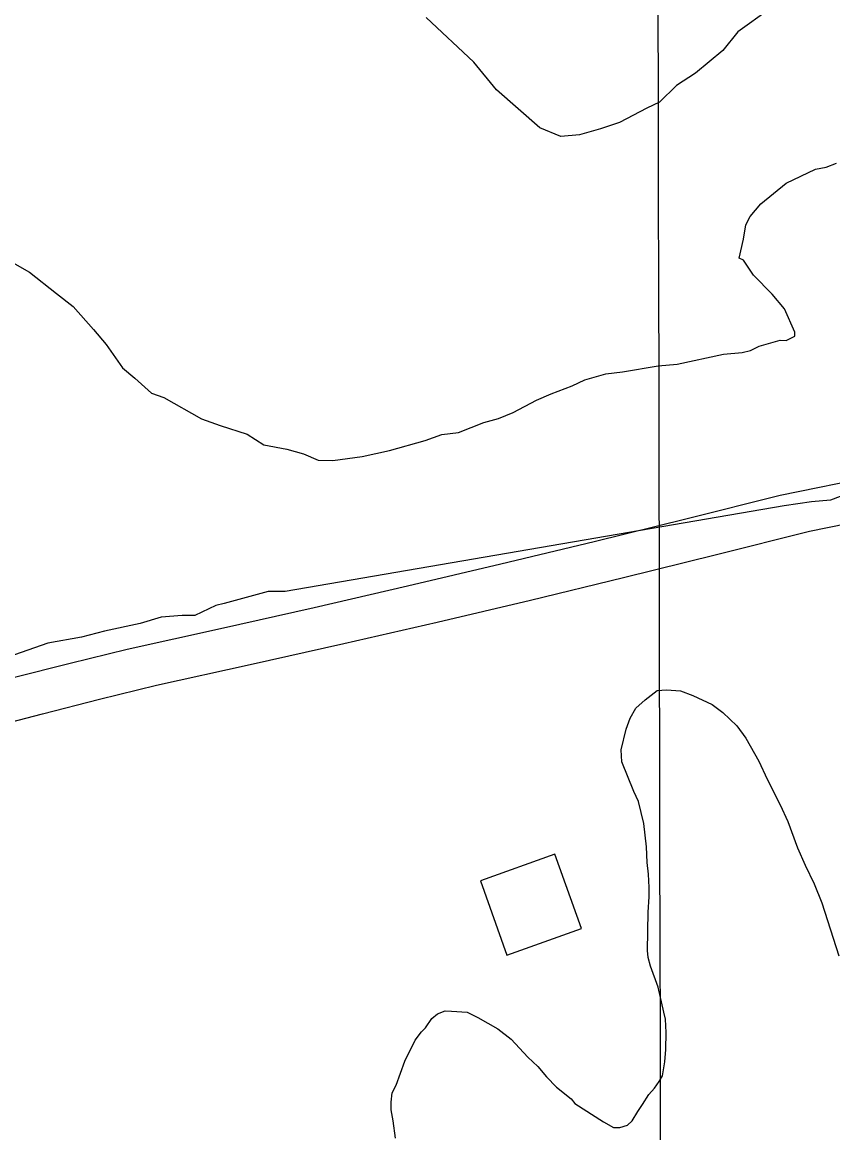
# Model space of a CAD drawing. Extents: x 3324104 to 3361979, y 612876 to 638273.
# Drawn here: x 3354198 to 3354609, y 628717 to 629279 of the extents above; entities that cross this region are included whole.
import ezdxf

# ---------------------------------------------------------------- set-up
doc = ezdxf.new("R2010")
doc.units = 0
for name, color, linetype in [('V-BLDG-OTLN', 7, 'Continuous'), ('V-GRID-MAJR', 7, 'Continuous'), ('V-SITE-VEGE', 7, 'Continuous'), ('V-TOPO-SHOR', 7, 'Continuous')]:
    doc.layers.add(name, color=color, linetype=linetype)

msp = doc.modelspace()

# ---------------------------------------------------------------- linework, layer by layer
at = {"layer": 'V-BLDG-OTLN'}
msp.add_lwpolyline([(3354430.185102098, 628844.2342849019), (3354443.64907517, 628806.568360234), (3354481.314999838, 628820.033333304), (3354467.8500267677, 628857.6982579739)], close=True, dxfattribs=at)
at = {"layer": 'V-GRID-MAJR'}
msp.add_spline([(3354542.616, 618302.879), (3354530.278, 624362.207), (3354517.935, 630423.471), (3354505.593, 636484.758), (3354505.589, 636486.671)], degree=3, dxfattribs=at)
at = {"layer": 'V-SITE-VEGE'}
for p, q in [((3354576.545, 629285.234), (3354560.509, 629273.779)), ((3354426.826, 629258.4889999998), (3354402.737, 629281.037)), ((3354560.509, 629273.779), (3354552.9790000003, 629264.338)), ((3354552.9790000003, 629264.338), (3354539.06, 629252.857)), ((3354438.307, 629244.573), (3354426.826, 629258.4889999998)), ((3354539.06, 629252.857), (3354529.447, 629246.6190000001)), ((3354460.315, 629225.229), (3354438.307, 629244.573)), ((3354529.447, 629246.6190000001), (3354520.8680000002, 629238.2490000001)), ((3354520.8680000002, 629238.2490000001), (3354514.472, 629235.15)), ((3354514.472, 629235.15), (3354500.607, 629227.906)), ((3354500.607, 629227.906), (3354491.035, 629224.846)), ((3354470.856, 629220.8609999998), (3354460.315, 629225.2289999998)), ((3354480.4020000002, 629221.7989999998), (3354470.856, 629220.8609999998)), ((3354491.035, 629224.846), (3354480.4020000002, 629221.7989999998)), ((3354584.985, 629197.1900000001), (3354599.9080000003, 629204.422)), ((3354599.9080000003, 629204.422), (3354605.219, 629205.415)), ((3354605.219, 629205.415), (3354610.542, 629207.469)), ((3354572.142, 629186.754), (3354584.985, 629197.1900000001)), ((3354566.7660000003, 629180.466), (3354572.142, 629186.754)), ((3354563.446, 629168.852), (3354564.595, 629176.256)), ((3354564.595, 629176.256), (3354566.7660000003, 629180.466)), ((3354561.205, 629159.345), (3354563.446, 629168.852)), ((3354563.313, 629158.26), (3354561.205, 629159.345)), ((3354194.589, 629156.488), (3354201.951, 629152.159)), ((3354568.517, 629150.778), (3354563.313, 629158.26)), ((3354201.951, 629152.159), (3354215.591, 629141.395)), ((3354577.931, 629141.1259999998), (3354568.517, 629150.778)), ((3354215.591, 629141.395), (3354223.988, 629134.931)), ((3354584.194, 629133.633), (3354577.931, 629141.1259999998)), ((3354223.988, 629134.9309999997), (3354234.433, 629123.149)), ((3354589.347, 629121.914), (3354584.194, 629133.633)), ((3354234.433, 629123.149), (3354240.699, 629115.653)), ((3354585.056, 629117.73), (3354589.3200000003, 629119.794)), ((3354589.3200000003, 629119.794), (3354589.347, 629121.914)), ((3354240.699, 629115.653), (3354249.029, 629103.8960000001)), ((3354566.983, 629112.657), (3354571.247, 629114.723)), ((3354571.247, 629114.723), (3354581.88, 629117.769)), ((3354581.88, 629117.769), (3354585.056, 629117.73)), ((3354529.8140000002, 629105.704), (3354553.187, 629110.709)), ((3354553.187, 629110.7089999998), (3354562.731, 629111.6489999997)), ((3354562.731, 629111.6489999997), (3354566.983, 629112.657)), ((3354249.029, 629103.8960000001), (3354255.318, 629098.52)), ((3354502.219, 629101.809), (3354520.268, 629104.762)), ((3354520.268, 629104.762), (3354529.8140000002, 629105.704)), ((3354255.318, 629098.52), (3354263.701, 629090.9990000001)), ((3354476.703, 629094.708), (3354483.099, 629097.807)), ((3354483.099, 629097.807), (3354493.732, 629100.854)), ((3354493.732, 629100.854), (3354502.219, 629101.809)), ((3354466.057, 629090.602), (3354476.703, 629094.708)), ((3354263.701, 629090.9990000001), (3354270.031, 629088.802)), ((3354270.031, 629088.8019999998), (3354288.967, 629077.9720000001)), ((3354446.872, 629081.3059999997), (3354458.603, 629087.5179999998)), ((3354458.603, 629087.5179999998), (3354466.057, 629090.602)), ((3354439.417, 629078.2199999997), (3354446.872, 629081.3059999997)), ((3354288.967, 629077.9720000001), (3354298.461, 629074.675)), ((3354298.461, 629074.675), (3354312.179, 629070.267)), ((3354419.197, 629071.056), (3354431.975, 629076.194)), ((3354431.975, 629076.1939999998), (3354439.417, 629078.2199999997)), ((3354312.179, 629070.267), (3354320.588, 629064.865)), ((3354402.1950000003, 629067.03), (3354410.708, 629070.102)), ((3354410.708, 629070.102), (3354419.197, 629071.056)), ((3354320.588, 629064.865), (3354332.214, 629062.602)), ((3354384.1210000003, 629061.955), (3354402.1950000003, 629067.03)), ((3354332.214, 629062.6019999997), (3354340.662, 629060.3779999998)), ((3354340.662, 629060.3779999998), (3354348.037, 629057.1069999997)), ((3354355.453, 629057.015), (3354370.309, 629058.948)), ((3354370.309, 629058.948), (3354384.1210000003, 629061.955)), ((3354348.037, 629057.1069999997), (3354355.453, 629057.015)), ((3354597.813, 629035.99), (3354584.0160000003, 629034.0419999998)), ((3354607.361, 629036.93), (3354597.813, 629035.99)), ((3354615.875, 629040.004), (3354607.361, 629036.93)), ((3354584.0160000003, 629034.0419999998), (3354331.3170000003, 628990.567)), ((3354322.845, 628990.674), (3354300.52, 628984.593)), ((3354331.3170000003, 628990.567), (3354322.845, 628990.674)), ((3354300.52, 628984.593), (3354296.27, 628983.586)), ((3354296.27, 628983.586), (3354285.61, 628978.4230000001)), ((3354258.015, 628974.5279999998), (3354239.954, 628970.5129999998)), ((3354268.647, 628977.5729999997), (3354258.015, 628974.5279999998)), ((3354279.253, 628978.5009999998), (3354268.647, 628977.5729999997)), ((3354285.61, 628978.4230000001), (3354279.253, 628978.5009999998)), ((3354239.954, 628970.513), (3354228.2600000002, 628967.48)), ((3354211.274, 628964.515), (3354191.054, 628957.349)), ((3354228.2600000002, 628967.48), (3354211.274, 628964.515)), ((3354513.651, 628935.8960000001), (3354519.617, 628940.549)), ((3354519.617, 628940.549), (3354524.352, 628940.8829999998)), ((3354524.352, 628940.883), (3354531.434, 628940.4040000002)), ((3354531.434, 628940.404), (3354537.707, 628937.961)), ((3354508.8710000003, 628931.6240000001), (3354513.651, 628935.8960000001)), ((3354537.707, 628937.961), (3354547.5, 628933.506)), ((3354506.049, 628926.537), (3354508.8710000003, 628931.6240000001)), ((3354547.5, 628933.506), (3354552.966, 628929.498)), ((3354552.966, 628929.498), (3354559.972, 628922.7130000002)), ((3354504.011, 628921.046), (3354506.049, 628926.537)), ((3354501.514, 628910.442), (3354504.011, 628921.046)), ((3354559.972, 628922.713), (3354564.6210000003, 628916.352)), ((3354564.6210000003, 628916.352), (3354571.1750000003, 628904.846)), ((3354501.8340000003, 628904.527), (3354501.514, 628910.442)), ((3354507.951, 628889.48), (3354501.8340000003, 628904.527)), ((3354571.1750000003, 628904.846), (3354575.396, 628895.7349999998)), ((3354575.396, 628895.7349999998), (3354581.929, 628882.652)), ((3354510.251, 628884.332), (3354507.951, 628889.48)), ((3354512.873, 628873.268), (3354510.251, 628884.332)), ((3354581.929, 628882.652), (3354585.767, 628874.331)), ((3354514.302, 628861.433), (3354512.873, 628873.268)), ((3354585.767, 628874.331), (3354590.719, 628860.8740000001)), ((3354514.597, 628853.5480000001), (3354514.302, 628861.433)), ((3354590.719, 628860.8740000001), (3354594.551, 628852.162)), ((3354515.31, 628847.631), (3354514.597, 628853.5480000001)), ((3354594.551, 628852.162), (3354599.161, 628842.649)), ((3354515.6210000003, 628840.93), (3354515.31, 628847.631)), ((3354515.562, 628836.204), (3354515.6210000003, 628840.93)), ((3354599.161, 628842.649), (3354602.983, 628833.1460000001)), ((3354515.0700000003, 628828.329), (3354515.562, 628836.204)), ((3354602.983, 628833.1460000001), (3354611.707, 628806.25)), ((3354514.83, 628809.029), (3354515.0700000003, 628828.329)), ((3354515.181, 628805.4789999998), (3354514.83, 628809.029)), ((3354516.307, 628801.132), (3354515.181, 628805.4789999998)), ((3354520.116, 628790.447), (3354516.307, 628801.132)), ((3354523.108, 628777.805), (3354520.116, 628790.447)), ((3354405.67, 628774.536), (3354408.457, 628776.867)), ((3354408.457, 628776.867), (3354412.416, 628778.3910000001)), ((3354412.416, 628778.3910000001), (3354415.568, 628778.354)), ((3354415.568, 628778.354), (3354423.44, 628777.8600000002)), ((3354423.44, 628777.86), (3354428.921, 628775.0359999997)), ((3354523.8540000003, 628774.25), (3354523.108, 628777.805)), ((3354402.461, 628769.8479999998), (3354405.67, 628774.536)), ((3354428.921, 628775.0359999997), (3354439.091, 628769.394)), ((3354524.163, 628767.5480000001), (3354523.8540000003, 628774.25)), ((3354397.2630000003, 628763.6099999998), (3354400.466, 628767.905)), ((3354400.466, 628767.905), (3354402.461, 628769.8479999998)), ((3354439.091, 628769.394), (3354445.725, 628764.1900000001)), ((3354524.057, 628758.883), (3354524.163, 628767.5480000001)), ((3354392.0100000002, 628753.0379999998), (3354397.2630000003, 628763.6099999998)), ((3354445.725, 628764.1900000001), (3354454.2770000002, 628755.023)), ((3354454.2770000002, 628755.023), (3354459.342, 628750.233)), ((3354523.5840000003, 628752.586), (3354524.057, 628758.883)), ((3354387.525, 628740.881), (3354392.0100000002, 628753.0379999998)), ((3354459.342, 628750.233), (3354463.61, 628745.057)), ((3354522.3140000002, 628745.51), (3354523.5840000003, 628752.586)), ((3354463.61, 628745.057), (3354468.666, 628739.8740000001)), ((3354520.704, 628742.772), (3354522.3140000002, 628745.51)), ((3354385.503, 628736.968), (3354387.525, 628740.881)), ((3354468.666, 628739.8740000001), (3354476.076, 628733.871)), ((3354515.5, 628736.14), (3354518.298, 628739.257)), ((3354518.298, 628739.257), (3354520.704, 628742.772)), ((3354385.004, 628728.307), (3354385.053, 628732.245)), ((3354385.053, 628732.245), (3354385.503, 628736.968)), ((3354476.076, 628733.871), (3354478.018, 628731.483)), ((3354512.285, 628731.0569999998), (3354515.5, 628736.14)), ((3354386.1180000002, 628722.775), (3354385.004, 628728.307)), ((3354478.018, 628731.483), (3354492.4790000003, 628722.245)), ((3354507.062, 628722.851), (3354509.878, 628727.5430000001)), ((3354509.878, 628727.5430000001), (3354512.285, 628731.0569999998)), ((3354387.193, 628714.098), (3354386.1180000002, 628722.775)), ((3354492.4790000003, 628722.245), (3354497.5640000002, 628719.4230000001)), ((3354500.716, 628719.384), (3354504.666, 628720.5159999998)), ((3354504.666, 628720.5159999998), (3354507.062, 628722.8509999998)), ((3354497.5640000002, 628719.4230000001), (3354500.716, 628719.384))]:
    msp.add_line(p, q, dxfattribs=at)
at = {"layer": 'V-TOPO-SHOR'}
for points in [[(3354193.669, 628947.076), (3354222.47, 628954.383), (3354251.327, 628961.476), (3354298.717, 628971.89), (3354346.053, 628982.541), (3354393.3370000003, 628993.433), (3354440.5640000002, 629004.564), (3354487.733, 629015.932), (3354534.848, 629027.5380000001), (3354581.9, 629039.384), (3354629.969, 629049.224), (3354677.995, 629059.2660000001), (3354725.977, 629069.504), (3354773.919, 629079.9400000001), (3354821.815, 629090.5750000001), (3354869.671, 629101.407), (3354934.355, 629117.462), (3354999.043, 629133.5160000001), (3355063.731, 629149.572), (3355128.419, 629165.631)], [(3354179.878, 628921.302), (3354208.626, 628928.824), (3354237.427, 628936.13), (3354266.281, 628943.2220000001), (3354313.6720000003, 628953.636), (3354361.009, 628964.2880000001), (3354408.291, 628975.181), (3354455.518, 628986.31), (3354502.69, 628997.678), (3354549.802, 629009.286), (3354596.857, 629021.13), (3354644.923, 629030.9720000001), (3354692.949, 629041.012), (3354740.934, 629051.25), (3354788.873, 629061.686), (3354836.772, 629072.322), (3354884.626, 629083.153), (3354949.312, 629099.208), (3355013.998, 629115.262), (3355078.686, 629131.3200000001), (3355143.3740000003, 629147.379)]]:
    msp.add_lwpolyline(points, dxfattribs=at)

doc.saveas('drawing.dxf')
